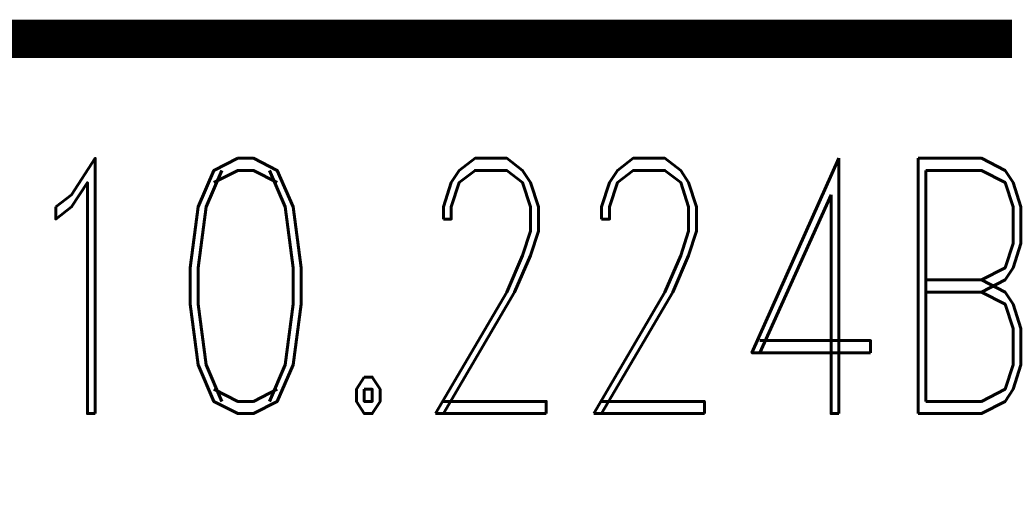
# Model space of a CAD drawing. Extents: x -2 to 113, y -136 to 16.
# Tile 318 of 541: x 11.63 to 16.9, y 7.84 to 10.35. Entities that reach past the tile are written whole.
import ezdxf
from ezdxf.enums import TextEntityAlignment as Align

# ---------------------------------------------------------------- set-up
doc = ezdxf.new("R2010")
doc.units = 0
doc.header["$MEASUREMENT"] = 0
doc.linetypes.add('SOLID', pattern=[0])
doc.layers.get('0').update_dxf_attribs({"linetype": 'SOLID'})
for name, color, linetype in [('1', 7, 'SOLID'), ('10', 7, 'SOLID'), ('11', 7, 'SOLID'), ('12', 7, 'SOLID'), ('13', 7, 'SOLID'), ('14', 7, 'SOLID'), ('15', 7, 'SOLID'), ('16', 7, 'SOLID'), ('17', 7, 'SOLID'), ('18', 7, 'SOLID'), ('19', 7, 'SOLID'), ('2', 7, 'SOLID'), ('20', 7, 'SOLID'), ('21', 7, 'SOLID'), ('22', 7, 'SOLID'), ('23', 7, 'SOLID'), ('24', 7, 'SOLID'), ('25', 7, 'SOLID'), ('26', 7, 'SOLID'), ('27', 7, 'SOLID'), ('28', 7, 'SOLID'), ('29', 7, 'SOLID'), ('3', 7, 'SOLID'), ('30', 7, 'SOLID'), ('31', 7, 'SOLID'), ('32', 7, 'SOLID'), ('33', 7, 'SOLID'), ('34', 7, 'SOLID'), ('35', 7, 'SOLID'), ('36', 7, 'SOLID'), ('37', 7, 'SOLID'), ('38', 7, 'SOLID'), ('39', 7, 'SOLID'), ('4', 7, 'SOLID'), ('40', 7, 'SOLID'), ('41', 7, 'SOLID'), ('42', 7, 'SOLID'), ('43', 7, 'SOLID'), ('44', 7, 'SOLID'), ('45', 7, 'SOLID'), ('46', 7, 'SOLID'), ('47', 7, 'SOLID'), ('48', 7, 'SOLID'), ('49', 7, 'SOLID'), ('5', 7, 'SOLID'), ('50', 7, 'SOLID'), ('51', 7, 'SOLID'), ('52', 7, 'SOLID'), ('53', 7, 'SOLID'), ('54', 7, 'SOLID'), ('55', 7, 'SOLID'), ('56', 7, 'SOLID'), ('57', 7, 'SOLID'), ('58', 7, 'SOLID'), ('59', 7, 'SOLID'), ('6', 7, 'SOLID'), ('60', 7, 'SOLID'), ('61', 7, 'SOLID'), ('62', 7, 'SOLID'), ('63', 7, 'SOLID'), ('64', 7, 'SOLID'), ('65', 7, 'SOLID'), ('66', 7, 'SOLID'), ('67', 7, 'SOLID'), ('68', 7, 'SOLID'), ('7', 7, 'SOLID'), ('8', 7, 'SOLID'), ('9', 7, 'SOLID')]:
    doc.layers.add(name, color=color, linetype=linetype)
doc.styles.add('ROMAND', font='romand', dxfattribs={"height": 1})

msp = doc.modelspace()

# ---------------------------------------------------------------- linework, layer by layer
at = {"color": 7, "linetype": 'SOLID', "const_width": 0.2059}
msp.add_lwpolyline([(-0.2175, -125.6385), (111.5472, -125.6385), (111.5472, 10.2438), (-0.2175, 10.2438), (-0.2175, -125.6385)], dxfattribs=at)
at = {"layer": '1', "color": 7, "linetype": 'SOLID', "const_width": 0.2059}
msp.add_lwpolyline([(-0.2175, -125.6385), (111.5472, -125.6385), (111.5472, 10.2438), (-0.2175, 10.2438), (-0.2175, -125.6385)], dxfattribs=at)
at = {"layer": '10', "color": 7, "linetype": 'SOLID', "const_width": 0.2059}
msp.add_lwpolyline([(-0.2175, -125.6385), (111.5472, -125.6385), (111.5472, 10.2438), (-0.2175, 10.2438), (-0.2175, -125.6385)], dxfattribs=at)
at = {"layer": '11', "color": 7, "linetype": 'SOLID', "const_width": 0.2059}
msp.add_lwpolyline([(-0.2175, -125.6385), (111.5472, -125.6385), (111.5472, 10.2438), (-0.2175, 10.2438), (-0.2175, -125.6385)], dxfattribs=at)
at = {"layer": '12', "color": 7, "linetype": 'SOLID', "const_width": 0.2059}
msp.add_lwpolyline([(-0.2175, -125.6385), (111.5472, -125.6385), (111.5472, 10.2438), (-0.2175, 10.2438), (-0.2175, -125.6385)], dxfattribs=at)
at = {"layer": '13', "color": 7, "linetype": 'SOLID', "const_width": 0.2059}
msp.add_lwpolyline([(-0.2175, -125.6385), (111.5472, -125.6385), (111.5472, 10.2438), (-0.2175, 10.2438), (-0.2175, -125.6385)], dxfattribs=at)
at = {"layer": '14', "color": 7, "linetype": 'SOLID', "const_width": 0.2059}
msp.add_lwpolyline([(-0.2175, -125.6385), (111.5472, -125.6385), (111.5472, 10.2438), (-0.2175, 10.2438), (-0.2175, -125.6385)], dxfattribs=at)
at = {"layer": '15', "color": 7, "linetype": 'SOLID', "const_width": 0.2059}
msp.add_lwpolyline([(-0.2175, -125.6385), (111.5472, -125.6385), (111.5472, 10.2438), (-0.2175, 10.2438), (-0.2175, -125.6385)], dxfattribs=at)
at = {"layer": '16', "color": 7, "linetype": 'SOLID', "const_width": 0.2059}
msp.add_lwpolyline([(-0.2175, -125.6385), (111.5472, -125.6385), (111.5472, 10.2438), (-0.2175, 10.2438), (-0.2175, -125.6385)], dxfattribs=at)
at = {"layer": '17', "color": 7, "linetype": 'SOLID', "const_width": 0.2059}
msp.add_lwpolyline([(-0.2175, -125.6385), (111.5472, -125.6385), (111.5472, 10.2438), (-0.2175, 10.2438), (-0.2175, -125.6385)], dxfattribs=at)
at = {"layer": '18', "color": 7, "linetype": 'SOLID', "const_width": 0.2059}
msp.add_lwpolyline([(-0.2175, -125.6385), (111.5472, -125.6385), (111.5472, 10.2438), (-0.2175, 10.2438), (-0.2175, -125.6385)], dxfattribs=at)
at = {"layer": '19', "color": 7, "linetype": 'SOLID', "const_width": 0.2059}
msp.add_lwpolyline([(-0.2175, -125.6385), (111.5472, -125.6385), (111.5472, 10.2438), (-0.2175, 10.2438), (-0.2175, -125.6385)], dxfattribs=at)
at = {"layer": '2', "color": 7, "linetype": 'SOLID', "const_width": 0.2059}
msp.add_lwpolyline([(-0.2175, -125.6385), (111.5472, -125.6385), (111.5472, 10.2438), (-0.2175, 10.2438), (-0.2175, -125.6385)], dxfattribs=at)
at = {"layer": '20', "color": 7, "linetype": 'SOLID', "const_width": 0.2059}
msp.add_lwpolyline([(-0.2175, -125.6385), (111.5472, -125.6385), (111.5472, 10.2438), (-0.2175, 10.2438), (-0.2175, -125.6385)], dxfattribs=at)
at = {"layer": '21', "color": 7, "linetype": 'SOLID', "const_width": 0.2059}
msp.add_lwpolyline([(-0.2175, -125.6385), (111.5472, -125.6385), (111.5472, 10.2438), (-0.2175, 10.2438), (-0.2175, -125.6385)], dxfattribs=at)
at = {"layer": '22', "color": 7, "linetype": 'SOLID', "const_width": 0.2059}
msp.add_lwpolyline([(-0.2175, -125.6385), (111.5472, -125.6385), (111.5472, 10.2438), (-0.2175, 10.2438), (-0.2175, -125.6385)], dxfattribs=at)
at = {"layer": '23', "color": 7, "linetype": 'SOLID', "const_width": 0.2059}
msp.add_lwpolyline([(-0.2175, -125.6385), (111.5472, -125.6385), (111.5472, 10.2438), (-0.2175, 10.2438), (-0.2175, -125.6385)], dxfattribs=at)
at = {"layer": '24', "color": 7, "linetype": 'SOLID', "const_width": 0.2059}
msp.add_lwpolyline([(-0.2175, -125.6385), (111.5472, -125.6385), (111.5472, 10.2438), (-0.2175, 10.2438), (-0.2175, -125.6385)], dxfattribs=at)
at = {"layer": '25', "color": 7, "linetype": 'SOLID', "const_width": 0.2059}
msp.add_lwpolyline([(-0.2175, -125.6385), (111.5472, -125.6385), (111.5472, 10.2438), (-0.2175, 10.2438), (-0.2175, -125.6385)], dxfattribs=at)
at = {"layer": '26', "color": 7, "linetype": 'SOLID', "const_width": 0.2059}
msp.add_lwpolyline([(-0.2175, -125.6385), (111.5472, -125.6385), (111.5472, 10.2438), (-0.2175, 10.2438), (-0.2175, -125.6385)], dxfattribs=at)
at = {"layer": '27', "color": 7, "linetype": 'SOLID', "const_width": 0.2059}
msp.add_lwpolyline([(-0.2175, -125.6385), (111.5472, -125.6385), (111.5472, 10.2438), (-0.2175, 10.2438), (-0.2175, -125.6385)], dxfattribs=at)
at = {"layer": '28', "color": 7, "linetype": 'SOLID', "const_width": 0.2059}
msp.add_lwpolyline([(-0.2175, -125.6385), (111.5472, -125.6385), (111.5472, 10.2438), (-0.2175, 10.2438), (-0.2175, -125.6385)], dxfattribs=at)
at = {"layer": '29', "color": 7, "linetype": 'SOLID', "const_width": 0.2059}
msp.add_lwpolyline([(-0.2175, -125.6385), (111.5472, -125.6385), (111.5472, 10.2438), (-0.2175, 10.2438), (-0.2175, -125.6385)], dxfattribs=at)
at = {"layer": '3', "color": 7, "linetype": 'SOLID', "const_width": 0.2059}
msp.add_lwpolyline([(-0.2175, -125.6385), (111.5472, -125.6385), (111.5472, 10.2438), (-0.2175, 10.2438), (-0.2175, -125.6385)], dxfattribs=at)
at = {"layer": '30', "color": 7, "linetype": 'SOLID', "const_width": 0.2059}
msp.add_lwpolyline([(-0.2175, -125.6385), (111.5472, -125.6385), (111.5472, 10.2438), (-0.2175, 10.2438), (-0.2175, -125.6385)], dxfattribs=at)
at = {"layer": '31', "color": 7, "linetype": 'SOLID', "const_width": 0.2059}
msp.add_lwpolyline([(-0.2175, -125.6385), (111.5472, -125.6385), (111.5472, 10.2438), (-0.2175, 10.2438), (-0.2175, -125.6385)], dxfattribs=at)
at = {"layer": '32', "color": 7, "linetype": 'SOLID', "const_width": 0.2059}
msp.add_lwpolyline([(-0.2175, -125.6385), (111.5472, -125.6385), (111.5472, 10.2438), (-0.2175, 10.2438), (-0.2175, -125.6385)], dxfattribs=at)
at = {"layer": '33', "color": 7, "linetype": 'SOLID', "const_width": 0.2059}
msp.add_lwpolyline([(-0.2175, -125.6385), (111.5472, -125.6385), (111.5472, 10.2438), (-0.2175, 10.2438), (-0.2175, -125.6385)], dxfattribs=at)
at = {"layer": '34', "color": 7, "linetype": 'SOLID', "const_width": 0.2059}
msp.add_lwpolyline([(-0.2175, -125.6385), (111.5472, -125.6385), (111.5472, 10.2438), (-0.2175, 10.2438), (-0.2175, -125.6385)], dxfattribs=at)
at = {"layer": '35', "color": 7, "linetype": 'SOLID', "const_width": 0.2059}
msp.add_lwpolyline([(-0.2175, -125.6385), (111.5472, -125.6385), (111.5472, 10.2438), (-0.2175, 10.2438), (-0.2175, -125.6385)], dxfattribs=at)
at = {"layer": '36', "color": 7, "linetype": 'SOLID', "const_width": 0.2059}
msp.add_lwpolyline([(-0.2175, -125.6385), (111.5472, -125.6385), (111.5472, 10.2438), (-0.2175, 10.2438), (-0.2175, -125.6385)], dxfattribs=at)
at = {"layer": '37', "color": 7, "linetype": 'SOLID', "const_width": 0.2059}
msp.add_lwpolyline([(-0.2175, -125.6385), (111.5472, -125.6385), (111.5472, 10.2438), (-0.2175, 10.2438), (-0.2175, -125.6385)], dxfattribs=at)
at = {"layer": '38', "color": 7, "linetype": 'SOLID', "const_width": 0.2059}
msp.add_lwpolyline([(-0.2175, -125.6385), (111.5472, -125.6385), (111.5472, 10.2438), (-0.2175, 10.2438), (-0.2175, -125.6385)], dxfattribs=at)
at = {"layer": '39', "color": 7, "linetype": 'SOLID', "const_width": 0.2059}
msp.add_lwpolyline([(-0.2175, -125.6385), (111.5472, -125.6385), (111.5472, 10.2438), (-0.2175, 10.2438), (-0.2175, -125.6385)], dxfattribs=at)
at = {"layer": '4', "color": 7, "linetype": 'SOLID', "const_width": 0.2059}
msp.add_lwpolyline([(-0.2175, -125.6385), (111.5472, -125.6385), (111.5472, 10.2438), (-0.2175, 10.2438), (-0.2175, -125.6385)], dxfattribs=at)
at = {"layer": '40', "color": 7, "linetype": 'SOLID', "const_width": 0.2059}
msp.add_lwpolyline([(-0.2175, -125.6385), (111.5472, -125.6385), (111.5472, 10.2438), (-0.2175, 10.2438), (-0.2175, -125.6385)], dxfattribs=at)
at = {"layer": '41', "color": 7, "linetype": 'SOLID', "const_width": 0.2059}
msp.add_lwpolyline([(-0.2175, -125.6385), (111.5472, -125.6385), (111.5472, 10.2438), (-0.2175, 10.2438), (-0.2175, -125.6385)], dxfattribs=at)
at = {"layer": '42', "color": 7, "linetype": 'SOLID', "const_width": 0.2059}
msp.add_lwpolyline([(-0.2175, -125.6385), (111.5472, -125.6385), (111.5472, 10.2438), (-0.2175, 10.2438), (-0.2175, -125.6385)], dxfattribs=at)
at = {"layer": '43', "color": 7, "linetype": 'SOLID', "const_width": 0.2059}
msp.add_lwpolyline([(-0.2175, -125.6385), (111.5472, -125.6385), (111.5472, 10.2438), (-0.2175, 10.2438), (-0.2175, -125.6385)], dxfattribs=at)
at = {"layer": '44', "color": 7, "linetype": 'SOLID', "const_width": 0.2059}
msp.add_lwpolyline([(-0.2175, -125.6385), (111.5472, -125.6385), (111.5472, 10.2438), (-0.2175, 10.2438), (-0.2175, -125.6385)], dxfattribs=at)
at = {"layer": '45', "color": 7, "linetype": 'SOLID', "const_width": 0.2059}
msp.add_lwpolyline([(-0.2175, -125.6385), (111.5472, -125.6385), (111.5472, 10.2438), (-0.2175, 10.2438), (-0.2175, -125.6385)], dxfattribs=at)
at = {"layer": '46', "color": 7, "linetype": 'SOLID', "const_width": 0.2059}
msp.add_lwpolyline([(-0.2175, -125.6385), (111.5472, -125.6385), (111.5472, 10.2438), (-0.2175, 10.2438), (-0.2175, -125.6385)], dxfattribs=at)
at = {"layer": '47', "color": 7, "linetype": 'SOLID', "const_width": 0.2059}
msp.add_lwpolyline([(-0.2175, -125.6385), (111.5472, -125.6385), (111.5472, 10.2438), (-0.2175, 10.2438), (-0.2175, -125.6385)], dxfattribs=at)
at = {"layer": '48', "color": 7, "linetype": 'SOLID', "const_width": 0.2059}
msp.add_lwpolyline([(-0.2175, -125.6385), (111.5472, -125.6385), (111.5472, 10.2438), (-0.2175, 10.2438), (-0.2175, -125.6385)], dxfattribs=at)
at = {"layer": '49', "color": 7, "linetype": 'SOLID', "const_width": 0.2059}
msp.add_lwpolyline([(-0.2175, -125.6385), (111.5472, -125.6385), (111.5472, 10.2438), (-0.2175, 10.2438), (-0.2175, -125.6385)], dxfattribs=at)
at = {"layer": '5', "color": 7, "linetype": 'SOLID', "const_width": 0.2059}
msp.add_lwpolyline([(-0.2175, -125.6385), (111.5472, -125.6385), (111.5472, 10.2438), (-0.2175, 10.2438), (-0.2175, -125.6385)], dxfattribs=at)
at = {"layer": '50', "color": 7, "linetype": 'SOLID', "const_width": 0.2059}
msp.add_lwpolyline([(-0.2175, -125.6385), (111.5472, -125.6385), (111.5472, 10.2438), (-0.2175, 10.2438), (-0.2175, -125.6385)], dxfattribs=at)
at = {"layer": '51', "color": 7, "linetype": 'SOLID', "const_width": 0.2059}
msp.add_lwpolyline([(-0.2175, -125.6385), (111.5472, -125.6385), (111.5472, 10.2438), (-0.2175, 10.2438), (-0.2175, -125.6385)], dxfattribs=at)
at = {"layer": '52', "color": 7, "linetype": 'SOLID', "const_width": 0.2059}
msp.add_lwpolyline([(-0.2175, -125.6385), (111.5472, -125.6385), (111.5472, 10.2438), (-0.2175, 10.2438), (-0.2175, -125.6385)], dxfattribs=at)
at = {"layer": '53', "color": 7, "linetype": 'SOLID', "const_width": 0.2059}
msp.add_lwpolyline([(-0.2175, -125.6385), (111.5472, -125.6385), (111.5472, 10.2438), (-0.2175, 10.2438), (-0.2175, -125.6385)], dxfattribs=at)
at = {"layer": '54', "color": 7, "linetype": 'SOLID', "const_width": 0.2059}
msp.add_lwpolyline([(-0.2175, -125.6385), (111.5472, -125.6385), (111.5472, 10.2438), (-0.2175, 10.2438), (-0.2175, -125.6385)], dxfattribs=at)
at = {"layer": '55', "color": 7, "linetype": 'SOLID', "const_width": 0.2059}
msp.add_lwpolyline([(-0.2175, -125.6385), (111.5472, -125.6385), (111.5472, 10.2438), (-0.2175, 10.2438), (-0.2175, -125.6385)], dxfattribs=at)
at = {"layer": '56', "color": 7, "linetype": 'SOLID', "const_width": 0.2059}
msp.add_lwpolyline([(-0.2175, -125.6385), (111.5472, -125.6385), (111.5472, 10.2438), (-0.2175, 10.2438), (-0.2175, -125.6385)], dxfattribs=at)
at = {"layer": '57', "color": 7, "linetype": 'SOLID', "const_width": 0.2059}
msp.add_lwpolyline([(-0.2175, -125.6385), (111.5472, -125.6385), (111.5472, 10.2438), (-0.2175, 10.2438), (-0.2175, -125.6385)], dxfattribs=at)
at = {"layer": '58', "color": 7, "linetype": 'SOLID', "const_width": 0.2059}
msp.add_lwpolyline([(-0.2175, -125.6385), (111.5472, -125.6385), (111.5472, 10.2438), (-0.2175, 10.2438), (-0.2175, -125.6385)], dxfattribs=at)
at = {"layer": '59', "color": 7, "linetype": 'SOLID', "const_width": 0.2059}
msp.add_lwpolyline([(-0.2175, -125.6385), (111.5472, -125.6385), (111.5472, 10.2438), (-0.2175, 10.2438), (-0.2175, -125.6385)], dxfattribs=at)
at = {"layer": '6', "color": 7, "linetype": 'SOLID', "const_width": 0.2059}
msp.add_lwpolyline([(-0.2175, -125.6385), (111.5472, -125.6385), (111.5472, 10.2438), (-0.2175, 10.2438), (-0.2175, -125.6385)], dxfattribs=at)
at = {"layer": '60', "color": 7, "linetype": 'SOLID', "const_width": 0.2059}
msp.add_lwpolyline([(-0.2175, -125.6385), (111.5472, -125.6385), (111.5472, 10.2438), (-0.2175, 10.2438), (-0.2175, -125.6385)], dxfattribs=at)
at = {"layer": '61', "color": 7, "linetype": 'SOLID', "const_width": 0.2059}
msp.add_lwpolyline([(-0.2175, -125.6385), (111.5472, -125.6385), (111.5472, 10.2438), (-0.2175, 10.2438), (-0.2175, -125.6385)], dxfattribs=at)
at = {"layer": '62', "color": 7, "linetype": 'SOLID', "const_width": 0.2059}
msp.add_lwpolyline([(-0.2175, -125.6385), (111.5472, -125.6385), (111.5472, 10.2438), (-0.2175, 10.2438), (-0.2175, -125.6385)], dxfattribs=at)
at = {"layer": '63', "color": 7, "linetype": 'SOLID', "const_width": 0.2059}
msp.add_lwpolyline([(-0.2175, -125.6385), (111.5472, -125.6385), (111.5472, 10.2438), (-0.2175, 10.2438), (-0.2175, -125.6385)], dxfattribs=at)
at = {"layer": '64', "color": 7, "linetype": 'SOLID', "const_width": 0.2059}
msp.add_lwpolyline([(-0.2175, -125.6385), (111.5472, -125.6385), (111.5472, 10.2438), (-0.2175, 10.2438), (-0.2175, -125.6385)], dxfattribs=at)
at = {"layer": '65', "color": 7, "linetype": 'SOLID', "const_width": 0.2059}
msp.add_lwpolyline([(-0.2175, -125.6385), (111.5472, -125.6385), (111.5472, 10.2438), (-0.2175, 10.2438), (-0.2175, -125.6385)], dxfattribs=at)
at = {"layer": '66', "color": 7, "linetype": 'SOLID', "const_width": 0.2059}
msp.add_lwpolyline([(-0.2175, -125.6385), (111.5472, -125.6385), (111.5472, 10.2438), (-0.2175, 10.2438), (-0.2175, -125.6385)], dxfattribs=at)
at = {"layer": '67', "color": 7, "linetype": 'SOLID', "const_width": 0.2059}
msp.add_lwpolyline([(-0.2175, -125.6385), (111.5472, -125.6385), (111.5472, 10.2438), (-0.2175, 10.2438), (-0.2175, -125.6385)], dxfattribs=at)
at = {"layer": '68', "color": 7, "linetype": 'SOLID', "const_width": 0.2059}
msp.add_lwpolyline([(-0.2175, -125.6385), (111.5472, -125.6385), (111.5472, 10.2438), (-0.2175, 10.2438), (-0.2175, -125.6385)], dxfattribs=at)
at = {"layer": '7', "color": 7, "linetype": 'SOLID', "const_width": 0.2059}
msp.add_lwpolyline([(-0.2175, -125.6385), (111.5472, -125.6385), (111.5472, 10.2438), (-0.2175, 10.2438), (-0.2175, -125.6385)], dxfattribs=at)
at = {"layer": '8', "color": 7, "linetype": 'SOLID', "const_width": 0.2059}
msp.add_lwpolyline([(-0.2175, -125.6385), (111.5472, -125.6385), (111.5472, 10.2438), (-0.2175, 10.2438), (-0.2175, -125.6385)], dxfattribs=at)
at = {"layer": '9', "color": 7, "linetype": 'SOLID', "const_width": 0.2059}
msp.add_lwpolyline([(-0.2175, -125.6385), (111.5472, -125.6385), (111.5472, 10.2438), (-0.2175, 10.2438), (-0.2175, -125.6385)], dxfattribs=at)

# ---------------------------------------------------------------- texts
at = {"color": 7, "style": 'ROMAND', "width": 0.78}
msp.add_text('10.224B', height=1.36765, dxfattribs=at).set_placement((11.5472, 8.9203), align=Align.MIDDLE_LEFT)
at = {"layer": '1', "color": 7, "style": 'ROMAND', "width": 0.78}
msp.add_text('10.224B', height=1.36765, dxfattribs=at).set_placement((11.5472, 8.9203), align=Align.MIDDLE_LEFT)
at = {"layer": '10', "color": 7, "style": 'ROMAND', "width": 0.78}
msp.add_text('10.224B', height=1.36765, dxfattribs=at).set_placement((11.5472, 8.9203), align=Align.MIDDLE_LEFT)
at = {"layer": '11', "color": 7, "style": 'ROMAND', "width": 0.78}
msp.add_text('10.224B', height=1.36765, dxfattribs=at).set_placement((11.5472, 8.9203), align=Align.MIDDLE_LEFT)
at = {"layer": '12', "color": 7, "style": 'ROMAND', "width": 0.78}
msp.add_text('10.224B', height=1.36765, dxfattribs=at).set_placement((11.5472, 8.9203), align=Align.MIDDLE_LEFT)
at = {"layer": '13', "color": 7, "style": 'ROMAND', "width": 0.78}
msp.add_text('10.224B', height=1.36765, dxfattribs=at).set_placement((11.5472, 8.9203), align=Align.MIDDLE_LEFT)
at = {"layer": '14', "color": 7, "style": 'ROMAND', "width": 0.78}
msp.add_text('10.224B', height=1.36765, dxfattribs=at).set_placement((11.5472, 8.9203), align=Align.MIDDLE_LEFT)
at = {"layer": '15', "color": 7, "style": 'ROMAND', "width": 0.78}
msp.add_text('10.224B', height=1.36765, dxfattribs=at).set_placement((11.5472, 8.9203), align=Align.MIDDLE_LEFT)
at = {"layer": '16', "color": 7, "style": 'ROMAND', "width": 0.78}
msp.add_text('10.224B', height=1.36765, dxfattribs=at).set_placement((11.5472, 8.9203), align=Align.MIDDLE_LEFT)
at = {"layer": '17', "color": 7, "style": 'ROMAND', "width": 0.78}
msp.add_text('10.224B', height=1.36765, dxfattribs=at).set_placement((11.5472, 8.9203), align=Align.MIDDLE_LEFT)
at = {"layer": '18', "color": 7, "style": 'ROMAND', "width": 0.78}
msp.add_text('10.224B', height=1.36765, dxfattribs=at).set_placement((11.5472, 8.9203), align=Align.MIDDLE_LEFT)
at = {"layer": '19', "color": 7, "style": 'ROMAND', "width": 0.78}
msp.add_text('10.224B', height=1.36765, dxfattribs=at).set_placement((11.5472, 8.9203), align=Align.MIDDLE_LEFT)
at = {"layer": '2', "color": 7, "style": 'ROMAND', "width": 0.78}
msp.add_text('10.224B', height=1.36765, dxfattribs=at).set_placement((11.5472, 8.9203), align=Align.MIDDLE_LEFT)
at = {"layer": '20', "color": 7, "style": 'ROMAND', "width": 0.78}
msp.add_text('10.224B', height=1.36765, dxfattribs=at).set_placement((11.5472, 8.9203), align=Align.MIDDLE_LEFT)
at = {"layer": '21', "color": 7, "style": 'ROMAND', "width": 0.78}
msp.add_text('10.224B', height=1.36765, dxfattribs=at).set_placement((11.5472, 8.9203), align=Align.MIDDLE_LEFT)
at = {"layer": '22', "color": 7, "style": 'ROMAND', "width": 0.78}
msp.add_text('10.224B', height=1.36765, dxfattribs=at).set_placement((11.5472, 8.9203), align=Align.MIDDLE_LEFT)
at = {"layer": '23', "color": 7, "style": 'ROMAND', "width": 0.78}
msp.add_text('10.224B', height=1.36765, dxfattribs=at).set_placement((11.5472, 8.9203), align=Align.MIDDLE_LEFT)
at = {"layer": '24', "color": 7, "style": 'ROMAND', "width": 0.78}
msp.add_text('10.224B', height=1.36765, dxfattribs=at).set_placement((11.5472, 8.9203), align=Align.MIDDLE_LEFT)
at = {"layer": '25', "color": 7, "style": 'ROMAND', "width": 0.78}
msp.add_text('10.224B', height=1.36765, dxfattribs=at).set_placement((11.5472, 8.9203), align=Align.MIDDLE_LEFT)
at = {"layer": '26', "color": 7, "style": 'ROMAND', "width": 0.78}
msp.add_text('10.224B', height=1.36765, dxfattribs=at).set_placement((11.5472, 8.9203), align=Align.MIDDLE_LEFT)
at = {"layer": '27', "color": 7, "style": 'ROMAND', "width": 0.78}
msp.add_text('10.224B', height=1.36765, dxfattribs=at).set_placement((11.5472, 8.9203), align=Align.MIDDLE_LEFT)
at = {"layer": '28', "color": 7, "style": 'ROMAND', "width": 0.78}
msp.add_text('10.224B', height=1.36765, dxfattribs=at).set_placement((11.5472, 8.9203), align=Align.MIDDLE_LEFT)
at = {"layer": '29', "color": 7, "style": 'ROMAND', "width": 0.78}
msp.add_text('10.224B', height=1.36765, dxfattribs=at).set_placement((11.5472, 8.9203), align=Align.MIDDLE_LEFT)
at = {"layer": '3', "color": 7, "style": 'ROMAND', "width": 0.78}
msp.add_text('10.224B', height=1.36765, dxfattribs=at).set_placement((11.5472, 8.9203), align=Align.MIDDLE_LEFT)
at = {"layer": '30', "color": 7, "style": 'ROMAND', "width": 0.78}
msp.add_text('10.224B', height=1.36765, dxfattribs=at).set_placement((11.5472, 8.9203), align=Align.MIDDLE_LEFT)
at = {"layer": '31', "color": 7, "style": 'ROMAND', "width": 0.78}
msp.add_text('10.224B', height=1.36765, dxfattribs=at).set_placement((11.5472, 8.9203), align=Align.MIDDLE_LEFT)
at = {"layer": '32', "color": 7, "style": 'ROMAND', "width": 0.78}
msp.add_text('10.224B', height=1.36765, dxfattribs=at).set_placement((11.5472, 8.9203), align=Align.MIDDLE_LEFT)
at = {"layer": '33', "color": 7, "style": 'ROMAND', "width": 0.78}
msp.add_text('10.224B', height=1.36765, dxfattribs=at).set_placement((11.5472, 8.9203), align=Align.MIDDLE_LEFT)
at = {"layer": '34', "color": 7, "style": 'ROMAND', "width": 0.78}
msp.add_text('10.224B', height=1.36765, dxfattribs=at).set_placement((11.5472, 8.9203), align=Align.MIDDLE_LEFT)
at = {"layer": '35', "color": 7, "style": 'ROMAND', "width": 0.78}
msp.add_text('10.224B', height=1.36765, dxfattribs=at).set_placement((11.5472, 8.9203), align=Align.MIDDLE_LEFT)
at = {"layer": '36', "color": 7, "style": 'ROMAND', "width": 0.78}
msp.add_text('10.224B', height=1.36765, dxfattribs=at).set_placement((11.5472, 8.9203), align=Align.MIDDLE_LEFT)
at = {"layer": '37', "color": 7, "style": 'ROMAND', "width": 0.78}
msp.add_text('10.224B', height=1.36765, dxfattribs=at).set_placement((11.5472, 8.9203), align=Align.MIDDLE_LEFT)
at = {"layer": '38', "color": 7, "style": 'ROMAND', "width": 0.78}
msp.add_text('10.224B', height=1.36765, dxfattribs=at).set_placement((11.5472, 8.9203), align=Align.MIDDLE_LEFT)
at = {"layer": '39', "color": 7, "style": 'ROMAND', "width": 0.78}
msp.add_text('10.224B', height=1.36765, dxfattribs=at).set_placement((11.5472, 8.9203), align=Align.MIDDLE_LEFT)
at = {"layer": '4', "color": 7, "style": 'ROMAND', "width": 0.78}
msp.add_text('10.224B', height=1.36765, dxfattribs=at).set_placement((11.5472, 8.9203), align=Align.MIDDLE_LEFT)
at = {"layer": '40', "color": 7, "style": 'ROMAND', "width": 0.78}
msp.add_text('10.224B', height=1.36765, dxfattribs=at).set_placement((11.5472, 8.9203), align=Align.MIDDLE_LEFT)
at = {"layer": '41', "color": 7, "style": 'ROMAND', "width": 0.78}
msp.add_text('10.224B', height=1.36765, dxfattribs=at).set_placement((11.5472, 8.9203), align=Align.MIDDLE_LEFT)
at = {"layer": '42', "color": 7, "style": 'ROMAND', "width": 0.78}
msp.add_text('10.224B', height=1.36765, dxfattribs=at).set_placement((11.5472, 8.9203), align=Align.MIDDLE_LEFT)
at = {"layer": '43', "color": 7, "style": 'ROMAND', "width": 0.78}
msp.add_text('10.224B', height=1.36765, dxfattribs=at).set_placement((11.5472, 8.9203), align=Align.MIDDLE_LEFT)
at = {"layer": '44', "color": 7, "style": 'ROMAND', "width": 0.78}
msp.add_text('10.224B', height=1.36765, dxfattribs=at).set_placement((11.5472, 8.9203), align=Align.MIDDLE_LEFT)
at = {"layer": '45', "color": 7, "style": 'ROMAND', "width": 0.78}
msp.add_text('10.224B', height=1.36765, dxfattribs=at).set_placement((11.5472, 8.9203), align=Align.MIDDLE_LEFT)
at = {"layer": '46', "color": 7, "style": 'ROMAND', "width": 0.78}
msp.add_text('10.224B', height=1.36765, dxfattribs=at).set_placement((11.5472, 8.9203), align=Align.MIDDLE_LEFT)
at = {"layer": '47', "color": 7, "style": 'ROMAND', "width": 0.78}
msp.add_text('10.224B', height=1.36765, dxfattribs=at).set_placement((11.5472, 8.9203), align=Align.MIDDLE_LEFT)
at = {"layer": '48', "color": 7, "style": 'ROMAND', "width": 0.78}
msp.add_text('10.224B', height=1.36765, dxfattribs=at).set_placement((11.5472, 8.9203), align=Align.MIDDLE_LEFT)
at = {"layer": '49', "color": 7, "style": 'ROMAND', "width": 0.78}
msp.add_text('10.224B', height=1.36765, dxfattribs=at).set_placement((11.5472, 8.9203), align=Align.MIDDLE_LEFT)
at = {"layer": '5', "color": 7, "style": 'ROMAND', "width": 0.78}
msp.add_text('10.224B', height=1.36765, dxfattribs=at).set_placement((11.5472, 8.9203), align=Align.MIDDLE_LEFT)
at = {"layer": '50', "color": 7, "style": 'ROMAND', "width": 0.78}
msp.add_text('10.224B', height=1.36765, dxfattribs=at).set_placement((11.5472, 8.9203), align=Align.MIDDLE_LEFT)
at = {"layer": '51', "color": 7, "style": 'ROMAND', "width": 0.78}
msp.add_text('10.224B', height=1.36765, dxfattribs=at).set_placement((11.5472, 8.9203), align=Align.MIDDLE_LEFT)
at = {"layer": '52', "color": 7, "style": 'ROMAND', "width": 0.78}
msp.add_text('10.224B', height=1.36765, dxfattribs=at).set_placement((11.5472, 8.9203), align=Align.MIDDLE_LEFT)
at = {"layer": '53', "color": 7, "style": 'ROMAND', "width": 0.78}
msp.add_text('10.224B', height=1.36765, dxfattribs=at).set_placement((11.5472, 8.9203), align=Align.MIDDLE_LEFT)
at = {"layer": '54', "color": 7, "style": 'ROMAND', "width": 0.78}
msp.add_text('10.224B', height=1.36765, dxfattribs=at).set_placement((11.5472, 8.9203), align=Align.MIDDLE_LEFT)
at = {"layer": '55', "color": 7, "style": 'ROMAND', "width": 0.78}
msp.add_text('10.224B', height=1.36765, dxfattribs=at).set_placement((11.5472, 8.9203), align=Align.MIDDLE_LEFT)
at = {"layer": '56', "color": 7, "style": 'ROMAND', "width": 0.78}
msp.add_text('10.224B', height=1.36765, dxfattribs=at).set_placement((11.5472, 8.9203), align=Align.MIDDLE_LEFT)
at = {"layer": '57', "color": 7, "style": 'ROMAND', "width": 0.78}
msp.add_text('10.224B', height=1.36765, dxfattribs=at).set_placement((11.5472, 8.9203), align=Align.MIDDLE_LEFT)
at = {"layer": '58', "color": 7, "style": 'ROMAND', "width": 0.78}
msp.add_text('10.224B', height=1.36765, dxfattribs=at).set_placement((11.5472, 8.9203), align=Align.MIDDLE_LEFT)
at = {"layer": '59', "color": 7, "style": 'ROMAND', "width": 0.78}
msp.add_text('10.224B', height=1.36765, dxfattribs=at).set_placement((11.5472, 8.9203), align=Align.MIDDLE_LEFT)
at = {"layer": '6', "color": 7, "style": 'ROMAND', "width": 0.78}
msp.add_text('10.224B', height=1.36765, dxfattribs=at).set_placement((11.5472, 8.9203), align=Align.MIDDLE_LEFT)
at = {"layer": '60', "color": 7, "style": 'ROMAND', "width": 0.78}
msp.add_text('10.224B', height=1.36765, dxfattribs=at).set_placement((11.5472, 8.9203), align=Align.MIDDLE_LEFT)
at = {"layer": '61', "color": 7, "style": 'ROMAND', "width": 0.78}
msp.add_text('10.224B', height=1.36765, dxfattribs=at).set_placement((11.5472, 8.9203), align=Align.MIDDLE_LEFT)
at = {"layer": '62', "color": 7, "style": 'ROMAND', "width": 0.78}
msp.add_text('10.224B', height=1.36765, dxfattribs=at).set_placement((11.5472, 8.9203), align=Align.MIDDLE_LEFT)
at = {"layer": '63', "color": 7, "style": 'ROMAND', "width": 0.78}
msp.add_text('10.224B', height=1.36765, dxfattribs=at).set_placement((11.5472, 8.9203), align=Align.MIDDLE_LEFT)
at = {"layer": '64', "color": 7, "style": 'ROMAND', "width": 0.78}
msp.add_text('10.224B', height=1.36765, dxfattribs=at).set_placement((11.5472, 8.9203), align=Align.MIDDLE_LEFT)
at = {"layer": '65', "color": 7, "style": 'ROMAND', "width": 0.78}
msp.add_text('10.224B', height=1.36765, dxfattribs=at).set_placement((11.5472, 8.9203), align=Align.MIDDLE_LEFT)
at = {"layer": '66', "color": 7, "style": 'ROMAND', "width": 0.78}
msp.add_text('10.224B', height=1.36765, dxfattribs=at).set_placement((11.5472, 8.9203), align=Align.MIDDLE_LEFT)
at = {"layer": '67', "color": 7, "style": 'ROMAND', "width": 0.78}
msp.add_text('10.224B', height=1.36765, dxfattribs=at).set_placement((11.5472, 8.9203), align=Align.MIDDLE_LEFT)
at = {"layer": '68', "color": 7, "style": 'ROMAND', "width": 0.78}
msp.add_text('10.224B', height=1.36765, dxfattribs=at).set_placement((11.5472, 8.9203), align=Align.MIDDLE_LEFT)
at = {"layer": '7', "color": 7, "style": 'ROMAND', "width": 0.78}
msp.add_text('10.224B', height=1.36765, dxfattribs=at).set_placement((11.5472, 8.9203), align=Align.MIDDLE_LEFT)
at = {"layer": '8', "color": 7, "style": 'ROMAND', "width": 0.78}
msp.add_text('10.224B', height=1.36765, dxfattribs=at).set_placement((11.5472, 8.9203), align=Align.MIDDLE_LEFT)
at = {"layer": '9', "color": 7, "style": 'ROMAND', "width": 0.78}
msp.add_text('10.224B', height=1.36765, dxfattribs=at).set_placement((11.5472, 8.9203), align=Align.MIDDLE_LEFT)

doc.saveas('drawing.dxf')
